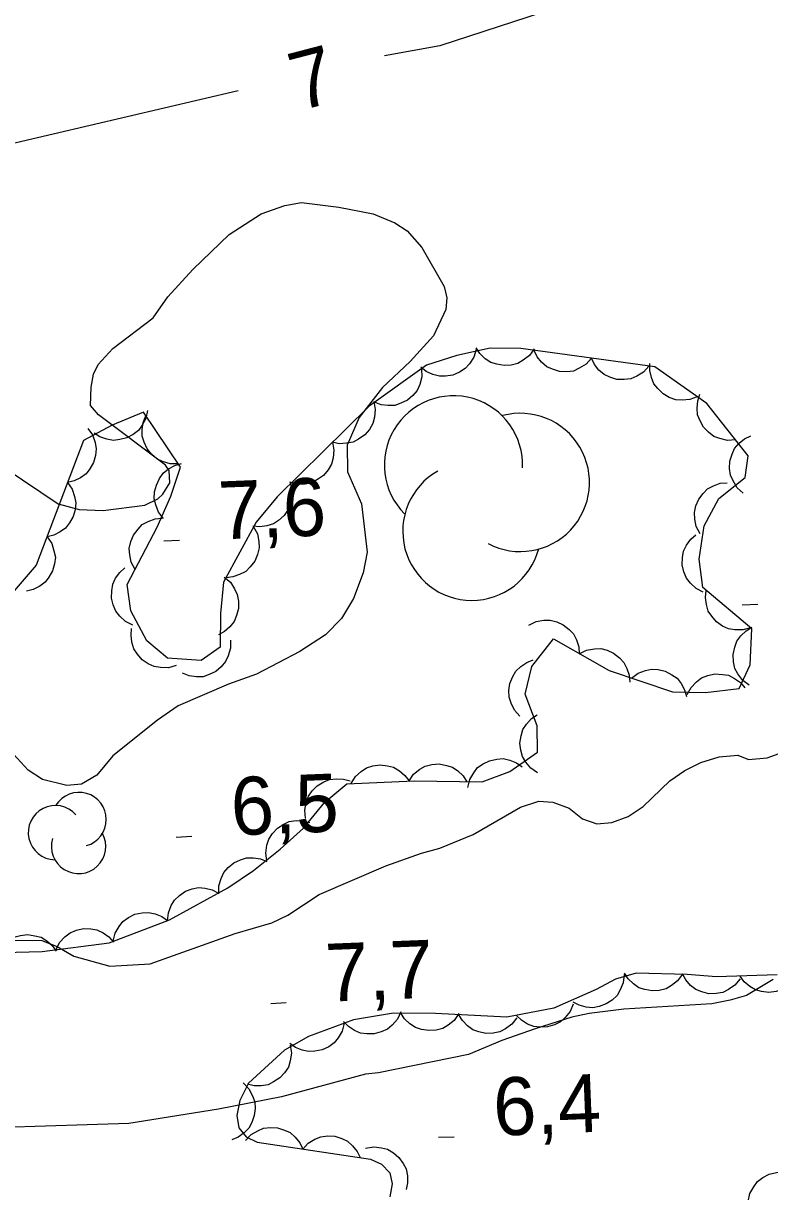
# Model space of a CAD drawing. Extents: x 336540 to 340074, y 5572036 to 5573747.
# Drawn here: x 337768.1 to 337806.7, y 5573041.1 to 5573101.6 of the extents above; entities that cross this region are included whole.
import ezdxf

# ---------------------------------------------------------------- set-up
doc = ezdxf.new("R2010")
doc.units = 0
for name, color, linetype in [('Niveau 2', 7, 'Continuous'), ('Niveau 3', 7, 'Continuous'), ('Niveau 44', 7, 'Continuous')]:
    doc.layers.add(name, color=color, linetype=linetype)

msp = doc.modelspace()

# ---------------------------------------------------------------- linework, layer by layer
at = {"layer": 'Niveau 2'}
for points in [[(337796.48, 5573102.67), (337789.65, 5573100.45), (337786.78, 5573099.93)], [(337779.21, 5573098.11), (337767.73, 5573095.43), (337756.96, 5573094.2), (337749.64, 5573091.79), (337745.12, 5573090.71), (337738.89, 5573090.23), (337736.52, 5573090.27), (337734.46, 5573090.67)], [(337767.15, 5573078.58), (337769.9, 5573076.73), (337770.99, 5573076.44), (337772.22, 5573076.39), (337774.39, 5573076.67), (337775.05, 5573077), (337775.32, 5573077.23), (337775.67, 5573077.82), (337775.65, 5573078.47), (337775.46, 5573078.73), (337771.99, 5573081.35), (337771.57, 5573081.83), (337771.61, 5573082.78), (337771.73, 5573083.45), (337771.96, 5573083.94), (337772.73, 5573084.78), (337774.82, 5573086.36), (337775.57, 5573087.45), (337776.87, 5573088.87), (337778.74, 5573090.68), (337780.41, 5573091.75), (337781.63, 5573092.17), (337782.5, 5573092.33), (337784.42, 5573092.1), (337786.21, 5573091.75), (337787.33, 5573091.28), (337787.96, 5573090.86), (337788.72, 5573090.01), (337789.88, 5573087.98), (337790.01, 5573087.4), (337789.97, 5573086.79), (337789.32, 5573085.44), (337788.11, 5573084.11), (337786.69, 5573082.75), (337785.47, 5573081.21), (337784.86, 5573079.77), (337784.87, 5573078.39), (337785.6, 5573076.73), (337785.89, 5573074.24), (337785.69, 5573073.16), (337785.19, 5573071.83), (337784.57, 5573070.8), (337783.74, 5573069.95), (337782.4, 5573069.1), (337780.17, 5573067.92), (337778.72, 5573067.4), (337776.1, 5573066.28), (337775.03, 5573065.53), (337772.73, 5573063.69), (337771.9, 5573062.69), (337771.1, 5573062.22), (337770.35, 5573062.15), (337769.08, 5573062.46), (337768.35, 5573062.95), (337766.24, 5573065.23)], [(337774.65, 5573052.92), (337779.06, 5573054.49), (337780.96, 5573055.04), (337781.79, 5573055.45), (337783.4, 5573056.51), (337786.85, 5573058), (337788.7, 5573058.66), (337789.65, 5573058.91), (337791.37, 5573059.62), (337793.82, 5573061.03), (337794.77, 5573061.34), (337795.5, 5573061.3), (337796.35, 5573060.98), (337797.04, 5573060.43), (337797.78, 5573060.17), (337798.56, 5573060.25), (337799.4, 5573060.55), (337800.18, 5573061.07), (337801.55, 5573062.4), (337802.33, 5573062.93), (337803.16, 5573063.34), (337804.11, 5573063.64), (337805.07, 5573063.72), (337805.63, 5573063.51), (337806.59, 5573063.59), (337809.94, 5573064.8)], [(337742.04, 5573039.59), (337743.02, 5573041.24), (337743.82, 5573043.01), (337744.37, 5573043.53), (337745.09, 5573044.05), (337747.5, 5573046.87), (337748.88, 5573048.03), (337749.77, 5573048.38), (337752.53, 5573048.34), (337753.37, 5573048.64), (337754.86, 5573049.74), (337755.46, 5573050.49), (337756.18, 5573051.18), (337756.95, 5573051.65), (337759.75, 5573052.45), (337763.38, 5573053.72), (337764.33, 5573053.91), (337767.14, 5573054.15), (337769.05, 5573054.14), (337769.85, 5573053.82), (337770.7, 5573053.33), (337772.57, 5573052.81), (337774.65, 5573052.92)], [(337806.91, 5573052.11), (337805.52, 5573051.29), (337804.68, 5573051.04), (337803.73, 5573050.85), (337799.18, 5573050.58), (337797.38, 5573050.36), (337796.49, 5573050.17), (337794.59, 5573049.57), (337792.86, 5573048.96), (337791.13, 5573048.24), (337786.48, 5573047.29), (337785.81, 5573047.22)], [(337785.81, 5573047.22), (337781.45, 5573046.04), (337778.2, 5573045.4), (337773.55, 5573044.67), (337767.08, 5573044.46), (337765.18, 5573043.97), (337762.48, 5573043.9), (337759.17, 5573043.6), (337756.36, 5573043.14), (337754.52, 5573042.59), (337753.02, 5573041.93), (337752.13, 5573041.4), (337751.29, 5573041.05)]]:
    msp.add_lwpolyline(points, dxfattribs=at)
at = {"layer": 'Niveau 3'}
for p, q in [((337775.36, 5573074.82), (337776.17, 5573074.85)), ((337805.31, 5573071.5), (337806.11, 5573071.54)), ((337776.01, 5573059.49), (337776.81, 5573059.53)), ((337780.9, 5573050.88), (337781.7, 5573050.92)), ((337789.59, 5573043.95), (337790.39, 5573043.98))]:
    msp.add_line(p, q, dxfattribs=at)
at = {"layer": 'Niveau 44'}
for points in [[(337765.71, 5573053.48), (337769.06, 5573053.56), (337772.54, 5573054.02), (337775.66, 5573055.21), (337778.68, 5573056.86), (337780.01, 5573057.76), (337781.38, 5573058.86), (337782.6, 5573059.95), (337783.7, 5573061.3), (337784.84, 5573062.25), (337788.32, 5573062.4), (337791.85, 5573062.34), (337793.27, 5573062.88), (337794.7, 5573063.88), (337794.69, 5573065.25), (337794.07, 5573066.88), (337794.41, 5573068.31), (337795.53, 5573069.74), (337798.41, 5573068.11), (337801.7, 5573067), (337803.4, 5573066.97), (337805.14, 5573067.17), (337805.71, 5573068.4), (337805.8, 5573070.27), (337803.26, 5573072.4), (337803.07, 5573073.87), (337803.34, 5573075.6), (337804.09, 5573077.01), (337805.46, 5573078.1), (337805.61, 5573079.22), (337803.48, 5573081.93), (337800.78, 5573083.82), (337793.84, 5573084.77), (337792.25, 5573084.8), (337790.54, 5573084.41), (337788.97, 5573083.91), (337785.99, 5573081.79), (337781.23, 5573077.1)], [(337791.53, 5573084.73), (337791.41, 5573084.32), (337791.19, 5573083.98), (337790.97, 5573083.74), (337790.67, 5573083.55), (337790.33, 5573083.4), (337789.95, 5573083.35), (337789.63, 5573083.34), (337789.29, 5573083.43), (337788.95, 5573083.59), (337788.67, 5573083.81)], [(337794.53, 5573084.76), (337794.29, 5573084.42), (337793.97, 5573084.17), (337793.69, 5573084), (337793.35, 5573083.92), (337792.98, 5573083.89), (337792.6, 5573083.96), (337792.29, 5573084.06), (337792, 5573084.25), (337791.73, 5573084.51), (337791.53, 5573084.81)], [(337797.5, 5573084.27), (337797.22, 5573083.96), (337796.87, 5573083.75), (337796.57, 5573083.61), (337796.22, 5573083.57), (337795.85, 5573083.59), (337795.49, 5573083.7), (337795.19, 5573083.83), (337794.92, 5573084.07), (337794.69, 5573084.35), (337794.53, 5573084.68)], [(337800.47, 5573083.86), (337800.19, 5573083.55), (337799.85, 5573083.34), (337799.54, 5573083.21), (337799.19, 5573083.17), (337798.82, 5573083.18), (337798.46, 5573083.3), (337798.16, 5573083.43), (337797.89, 5573083.66), (337797.66, 5573083.95), (337797.5, 5573084.27)], [(337802.98, 5573082.28), (337802.59, 5573082.13), (337802.19, 5573082.1), (337801.86, 5573082.12), (337801.53, 5573082.24), (337801.21, 5573082.43), (337800.93, 5573082.7), (337800.73, 5573082.95), (337800.6, 5573083.28), (337800.52, 5573083.64), (337800.53, 5573084)], [(337788.71, 5573083.73), (337788.72, 5573083.31), (337788.61, 5573082.92), (337788.48, 5573082.61), (337788.26, 5573082.34), (337787.98, 5573082.11), (337787.63, 5573081.94), (337787.33, 5573081.83), (337786.97, 5573081.82), (337786.61, 5573081.86), (337786.27, 5573081.99)], [(337804.96, 5573080.05), (337804.54, 5573080.02), (337804.15, 5573080.11), (337803.84, 5573080.22), (337803.56, 5573080.44), (337803.3, 5573080.71), (337803.12, 5573081.04), (337802.99, 5573081.34), (337802.97, 5573081.69), (337803, 5573082.06), (337803.11, 5573082.41)], [(337774.52, 5573081.57), (337774.44, 5573081.16), (337774.25, 5573080.8), (337774.06, 5573080.53), (337773.78, 5573080.32), (337773.45, 5573080.15), (337773.08, 5573080.06), (337772.76, 5573080.02), (337772.41, 5573080.08), (337772.06, 5573080.21), (337771.76, 5573080.4)], [(337786.23, 5573082.03), (337786.31, 5573081.62), (337786.27, 5573081.22), (337786.18, 5573080.9), (337786.01, 5573080.59), (337785.77, 5573080.31), (337785.45, 5573080.09), (337785.17, 5573079.93), (337784.82, 5573079.87), (337784.45, 5573079.85), (337784.1, 5573079.93)], [(337781.23, 5573077.1), (337780.14, 5573075.78), (337778.46, 5573072.68), (337778.3, 5573071.06), (337778.28, 5573069.31), (337777.3, 5573068.63), (337775.55, 5573068.74), (337774.48, 5573069.64), (337773.66, 5573071.19), (337773.47, 5573072.56), (337775.02, 5573075.53), (337775.73, 5573077.13), (337776.22, 5573078.63), (337774.31, 5573081.48), (337772.7, 5573080.8), (337771.2, 5573080.01), (337768.76, 5573073.56), (337766.59, 5573071.04)], [(337776.11, 5573078.8), (337775.69, 5573078.8), (337775.3, 5573078.92), (337775, 5573079.06), (337774.74, 5573079.29), (337774.51, 5573079.58), (337774.35, 5573079.93), (337774.25, 5573080.24), (337774.25, 5573080.59), (337774.3, 5573080.95), (337774.44, 5573081.29)], [(337771.44, 5573080.64), (337771.68, 5573080.3), (337771.81, 5573079.91), (337771.87, 5573079.59), (337771.83, 5573079.24), (337771.73, 5573078.88), (337771.54, 5573078.55), (337771.34, 5573078.29), (337771.06, 5573078.08), (337770.73, 5573077.92), (337770.38, 5573077.84)], [(337784.1, 5573079.93), (337784.17, 5573079.51), (337784.13, 5573079.11), (337784.05, 5573078.79), (337783.87, 5573078.49), (337783.63, 5573078.21), (337783.32, 5573077.99), (337783.03, 5573077.83), (337782.68, 5573077.76), (337782.31, 5573077.75), (337781.96, 5573077.82)], [(337805.35, 5573077.29), (337805.04, 5573077.57), (337804.83, 5573077.92), (337804.69, 5573078.22), (337804.65, 5573078.57), (337804.67, 5573078.94), (337804.78, 5573079.3), (337804.91, 5573079.6), (337805.14, 5573079.87), (337805.43, 5573080.1), (337805.75, 5573080.26)], [(337775.35, 5573075.97), (337775.09, 5573076.3), (337774.95, 5573076.68), (337774.87, 5573077), (337774.89, 5573077.35), (337774.98, 5573077.71), (337775.15, 5573078.05), (337775.34, 5573078.32), (337775.61, 5573078.54), (337775.94, 5573078.72), (337776.28, 5573078.82)], [(337770.38, 5573077.84), (337770.62, 5573077.49), (337770.75, 5573077.11), (337770.81, 5573076.78), (337770.77, 5573076.43), (337770.67, 5573076.08), (337770.48, 5573075.75), (337770.28, 5573075.48), (337770, 5573075.28), (337769.67, 5573075.11), (337769.32, 5573075.03)], [(337781.88, 5573077.89), (337782, 5573077.49), (337782, 5573077.08), (337781.95, 5573076.76), (337781.8, 5573076.44), (337781.59, 5573076.13), (337781.3, 5573075.88), (337781.04, 5573075.7), (337780.7, 5573075.59), (337780.33, 5573075.54), (337779.97, 5573075.58)], [(337803.12, 5573075.19), (337802.92, 5573075.56), (337802.85, 5573075.95), (337802.83, 5573076.28), (337802.91, 5573076.63), (337803.05, 5573076.97), (337803.29, 5573077.27), (337803.51, 5573077.51), (337803.82, 5573077.67), (337804.17, 5573077.8), (337804.53, 5573077.83)], [(337773.88, 5573073.34), (337773.68, 5573073.71), (337773.6, 5573074.1), (337773.57, 5573074.43), (337773.65, 5573074.78), (337773.79, 5573075.12), (337774.03, 5573075.42), (337774.25, 5573075.66), (337774.56, 5573075.83), (337774.91, 5573075.96), (337775.26, 5573076)], [(337780.01, 5573075.55), (337780.21, 5573075.18), (337780.28, 5573074.78), (337780.3, 5573074.45), (337780.22, 5573074.11), (337780.07, 5573073.77), (337779.83, 5573073.47), (337779.61, 5573073.23), (337779.29, 5573073.07), (337778.94, 5573072.95), (337778.59, 5573072.91)], [(337769.32, 5573075.03), (337769.56, 5573074.69), (337769.68, 5573074.3), (337769.75, 5573073.98), (337769.71, 5573073.63), (337769.61, 5573073.27), (337769.42, 5573072.94), (337769.22, 5573072.68), (337768.94, 5573072.47), (337768.6, 5573072.31), (337768.25, 5573072.22)], [(337803.29, 5573072.17), (337802.92, 5573072.35), (337802.62, 5573072.63), (337802.42, 5573072.89), (337802.28, 5573073.22), (337802.2, 5573073.58), (337802.22, 5573073.96), (337802.27, 5573074.28), (337802.42, 5573074.6), (337802.64, 5573074.9), (337802.91, 5573075.14)], [(337773.76, 5573070.46), (337773.39, 5573070.64), (337773.09, 5573070.92), (337772.88, 5573071.18), (337772.74, 5573071.5), (337772.66, 5573071.86), (337772.67, 5573072.24), (337772.72, 5573072.57), (337772.87, 5573072.88), (337773.08, 5573073.19), (337773.35, 5573073.43)], [(337778.49, 5573072.94), (337778.81, 5573072.68), (337779.03, 5573072.34), (337779.17, 5573072.04), (337779.23, 5573071.69), (337779.23, 5573071.32), (337779.13, 5573070.95), (337779.01, 5573070.65), (337778.78, 5573070.37), (337778.51, 5573070.13), (337778.19, 5573069.96)], [(337805.74, 5573070.32), (337805.34, 5573070.21), (337804.93, 5573070.21), (337804.6, 5573070.26), (337804.29, 5573070.41), (337803.98, 5573070.62), (337803.74, 5573070.92), (337803.55, 5573071.18), (337803.45, 5573071.52), (337803.4, 5573071.89), (337803.44, 5573072.25)], [(337794.26, 5573070.46), (337794.63, 5573070.64), (337795.03, 5573070.71), (337795.36, 5573070.72), (337795.71, 5573070.63), (337796.04, 5573070.48), (337796.34, 5573070.24), (337796.57, 5573070.01), (337796.73, 5573069.69), (337796.84, 5573069.34), (337796.87, 5573068.98)], [(337776, 5573068.36), (337775.6, 5573068.25), (337775.19, 5573068.26), (337774.86, 5573068.31), (337774.55, 5573068.46), (337774.24, 5573068.67), (337774, 5573068.96), (337773.81, 5573069.23), (337773.71, 5573069.57), (337773.67, 5573069.93), (337773.7, 5573070.29)], [(337805.66, 5573067.35), (337805.33, 5573067.6), (337805.08, 5573067.93), (337804.93, 5573068.22), (337804.85, 5573068.56), (337804.84, 5573068.93), (337804.92, 5573069.31), (337805.02, 5573069.62), (337805.23, 5573069.9), (337805.5, 5573070.16), (337805.8, 5573070.35)], [(337778.81, 5573069.68), (337778.81, 5573069.26), (337778.7, 5573068.87), (337778.56, 5573068.57), (337778.34, 5573068.3), (337778.05, 5573068.06), (337777.71, 5573067.9), (337777.4, 5573067.79), (337777.05, 5573067.78), (337776.68, 5573067.84), (337776.34, 5573067.97)], [(337796.87, 5573068.98), (337797.24, 5573069.17), (337797.65, 5573069.23), (337797.98, 5573069.25), (337798.32, 5573069.16), (337798.65, 5573069), (337798.95, 5573068.76), (337799.18, 5573068.53), (337799.34, 5573068.22), (337799.45, 5573067.86), (337799.48, 5573067.5)], [(337793.8, 5573065.74), (337793.52, 5573066.05), (337793.34, 5573066.41), (337793.24, 5573066.73), (337793.23, 5573067.08), (337793.28, 5573067.44), (337793.43, 5573067.8), (337793.59, 5573068.08), (337793.85, 5573068.32), (337794.16, 5573068.53), (337794.49, 5573068.66)], [(337799.58, 5573067.72), (337799.91, 5573067.97), (337800.29, 5573068.11), (337800.61, 5573068.18), (337800.96, 5573068.16), (337801.32, 5573068.07), (337801.66, 5573067.89), (337801.93, 5573067.71), (337802.15, 5573067.43), (337802.32, 5573067.1), (337802.42, 5573066.76)], [(337802.46, 5573066.86), (337802.66, 5573067.23), (337802.94, 5573067.52), (337803.2, 5573067.73), (337803.53, 5573067.85), (337803.89, 5573067.93), (337804.28, 5573067.91), (337804.6, 5573067.86), (337804.91, 5573067.7), (337805.21, 5573067.48), (337805.44, 5573067.21)], [(337794.71, 5573062.82), (337794.36, 5573063.05), (337794.1, 5573063.37), (337793.93, 5573063.65), (337793.84, 5573063.99), (337793.8, 5573064.35), (337793.86, 5573064.73), (337793.95, 5573065.05), (337794.14, 5573065.34), (337794.39, 5573065.62), (337794.69, 5573065.82)], [(337791.11, 5573062.06), (337791.2, 5573062.46), (337791.41, 5573062.82), (337791.61, 5573063.08), (337791.89, 5573063.28), (337792.23, 5573063.44), (337792.6, 5573063.52), (337792.93, 5573063.55), (337793.27, 5573063.47), (337793.62, 5573063.33), (337793.91, 5573063.12)], [(337785.06, 5573062.26), (337785.28, 5573062.62), (337785.58, 5573062.88), (337785.86, 5573063.07), (337786.19, 5573063.17), (337786.56, 5573063.22), (337786.94, 5573063.17), (337787.26, 5573063.1), (337787.56, 5573062.92), (337787.84, 5573062.68), (337788.06, 5573062.39)], [(337788.06, 5573062.4), (337788.29, 5573062.75), (337788.62, 5573063), (337788.9, 5573063.16), (337789.24, 5573063.25), (337789.61, 5573063.27), (337789.99, 5573063.2), (337790.3, 5573063.11), (337790.59, 5573062.91), (337790.86, 5573062.65), (337791.05, 5573062.35)], [(337782.7, 5573060.47), (337782.66, 5573060.88), (337782.74, 5573061.28), (337782.85, 5573061.6), (337783.05, 5573061.88), (337783.31, 5573062.14), (337783.64, 5573062.34), (337783.94, 5573062.47), (337784.29, 5573062.51), (337784.66, 5573062.49), (337785.01, 5573062.39)], [(337780.69, 5573058.25), (337780.64, 5573058.66), (337780.7, 5573059.06), (337780.8, 5573059.38), (337780.99, 5573059.67), (337781.25, 5573059.94), (337781.57, 5573060.15), (337781.86, 5573060.29), (337782.21, 5573060.34), (337782.58, 5573060.33), (337782.93, 5573060.25)], [(337778.22, 5573056.55), (337778.22, 5573056.97), (337778.34, 5573057.35), (337778.47, 5573057.65), (337778.7, 5573057.92), (337778.99, 5573058.15), (337779.34, 5573058.31), (337779.65, 5573058.41), (337780, 5573058.42), (337780.37, 5573058.36), (337780.7, 5573058.23)], [(337775.56, 5573055.15), (337775.6, 5573055.57), (337775.75, 5573055.95), (337775.92, 5573056.23), (337776.17, 5573056.47), (337776.48, 5573056.68), (337776.84, 5573056.8), (337777.16, 5573056.88), (337777.51, 5573056.85), (337777.87, 5573056.76), (337778.19, 5573056.59)], [(337772.75, 5573054.1), (337772.84, 5573054.51), (337773.05, 5573054.86), (337773.25, 5573055.12), (337773.54, 5573055.32), (337773.87, 5573055.49), (337774.24, 5573055.56), (337774.57, 5573055.59), (337774.91, 5573055.51), (337775.26, 5573055.38), (337775.55, 5573055.17)], [(337766.79, 5573053.51), (337767.02, 5573053.86), (337767.33, 5573054.12), (337767.61, 5573054.3), (337767.95, 5573054.4), (337768.31, 5573054.44), (337768.69, 5573054.38), (337769.01, 5573054.3), (337769.31, 5573054.12), (337769.58, 5573053.87), (337769.79, 5573053.58)], [(337769.79, 5573053.66), (337769.97, 5573054.03), (337770.25, 5573054.32), (337770.51, 5573054.53), (337770.84, 5573054.67), (337771.2, 5573054.75), (337771.58, 5573054.73), (337771.9, 5573054.69), (337772.22, 5573054.53), (337772.52, 5573054.32), (337772.76, 5573054.05)], [(337807.11, 5573052.36), (337803.98, 5573052.25), (337802.45, 5573052.38), (337799.81, 5573052.44), (337798.75, 5573052.13), (337797.75, 5573051.59), (337795.55, 5573050.64), (337793.12, 5573050.16), (337789.42, 5573050.36), (337787.25, 5573050.38), (337785.19, 5573050.03), (337782.86, 5573049.17), (337781.62, 5573048.45), (337779.75, 5573046.75), (337779.3, 5573045.86), (337779.14, 5573045.07), (337779.24, 5573044.43), (337779.62, 5573043.97), (337780.19, 5573043.69), (337786.06, 5573042.82), (337786.63, 5573042.55), (337787.06, 5573042.11), (337787.19, 5573041.54), (337787.07, 5573040.87)], [(337799.19, 5573052.37), (337799.15, 5573051.95), (337798.99, 5573051.58), (337798.83, 5573051.29), (337798.57, 5573051.05), (337798.26, 5573050.85), (337797.9, 5573050.72), (337797.58, 5573050.65), (337797.23, 5573050.68), (337796.87, 5573050.78), (337796.55, 5573050.94)], [(337802.21, 5573052.39), (337801.96, 5573052.04), (337801.64, 5573051.8), (337801.36, 5573051.63), (337801.01, 5573051.55), (337800.65, 5573051.52), (337800.27, 5573051.6), (337799.96, 5573051.69), (337799.67, 5573051.89), (337799.4, 5573052.15), (337799.21, 5573052.45)], [(337805.2, 5573052.15), (337804.93, 5573051.82), (337804.6, 5573051.59), (337804.3, 5573051.45), (337803.95, 5573051.39), (337803.58, 5573051.38), (337803.21, 5573051.48), (337802.91, 5573051.59), (337802.63, 5573051.81), (337802.38, 5573052.09), (337802.21, 5573052.4)], [(337808.2, 5573052.4), (337807.98, 5573052.04), (337807.67, 5573051.78), (337807.39, 5573051.6), (337807.06, 5573051.49), (337806.69, 5573051.45), (337806.31, 5573051.5), (337805.99, 5573051.58), (337805.69, 5573051.76), (337805.41, 5573052), (337805.2, 5573052.29)], [(337796.56, 5573050.84), (337796.4, 5573050.46), (337796.14, 5573050.14), (337795.9, 5573049.92), (337795.58, 5573049.77), (337795.23, 5573049.66), (337794.84, 5573049.65), (337794.52, 5573049.68), (337794.19, 5573049.81), (337793.88, 5573050.01), (337793.62, 5573050.26)], [(337787.63, 5573050.44), (337787.46, 5573050.06), (337787.19, 5573049.76), (337786.94, 5573049.54), (337786.62, 5573049.4), (337786.26, 5573049.3), (337785.88, 5573049.3), (337785.55, 5573049.34), (337785.23, 5573049.48), (337784.92, 5573049.68), (337784.67, 5573049.94)], [(337790.64, 5573050.35), (337790.4, 5573050), (337790.08, 5573049.75), (337789.8, 5573049.58), (337789.46, 5573049.5), (337789.09, 5573049.47), (337788.71, 5573049.53), (337788.4, 5573049.63), (337788.1, 5573049.82), (337787.83, 5573050.08), (337787.64, 5573050.38)], [(337793.63, 5573050.13), (337793.38, 5573049.8), (337793.05, 5573049.56), (337792.76, 5573049.4), (337792.41, 5573049.33), (337792.04, 5573049.32), (337791.67, 5573049.41), (337791.36, 5573049.51), (337791.08, 5573049.72), (337790.82, 5573049.99), (337790.63, 5573050.29)], [(337784.7, 5573049.85), (337784.6, 5573049.44), (337784.39, 5573049.09), (337784.18, 5573048.83), (337783.9, 5573048.63), (337783.56, 5573048.47), (337783.19, 5573048.4), (337782.86, 5573048.38), (337782.52, 5573048.46), (337782.18, 5573048.6), (337781.88, 5573048.81)], [(337781.91, 5573048.71), (337781.97, 5573048.3), (337781.91, 5573047.9), (337781.82, 5573047.58), (337781.62, 5573047.29), (337781.37, 5573047.02), (337781.05, 5573046.81), (337780.76, 5573046.66), (337780.41, 5573046.61), (337780.04, 5573046.61), (337779.69, 5573046.7)], [(337779.48, 5573046.76), (337779.77, 5573046.46), (337779.96, 5573046.1), (337780.08, 5573045.79), (337780.1, 5573045.44), (337780.05, 5573045.07), (337779.92, 5573044.71), (337779.77, 5573044.42), (337779.52, 5573044.17), (337779.22, 5573043.96), (337778.89, 5573043.82)], [(337779.59, 5573043.78), (337779.88, 5573044.09), (337780.23, 5573044.29), (337780.53, 5573044.42), (337780.88, 5573044.46), (337781.25, 5573044.44), (337781.61, 5573044.32), (337781.91, 5573044.19), (337782.17, 5573043.95), (337782.41, 5573043.66), (337782.56, 5573043.34)], [(337782.56, 5573043.34), (337782.84, 5573043.65), (337783.19, 5573043.85), (337783.5, 5573043.98), (337783.85, 5573044.02), (337784.22, 5573044), (337784.58, 5573043.88), (337784.88, 5573043.75), (337785.14, 5573043.51), (337785.37, 5573043.22), (337785.53, 5573042.9)], [(337785.81, 5573043.38), (337786.23, 5573043.46), (337786.63, 5573043.41), (337786.95, 5573043.33), (337787.25, 5573043.15), (337787.53, 5573042.91), (337787.75, 5573042.59), (337787.91, 5573042.31), (337787.97, 5573041.96), (337787.98, 5573041.59), (337787.91, 5573041.24)], [(337805.61, 5573040.63), (337805.7, 5573041.04), (337805.9, 5573041.39), (337806.09, 5573041.66), (337806.37, 5573041.87), (337806.7, 5573042.04), (337807.08, 5573042.12), (337807.4, 5573042.16), (337807.74, 5573042.09), (337808.09, 5573041.96), (337808.39, 5573041.76)]]:
    msp.add_lwpolyline(points, dxfattribs=at)
for centre, radius, start, end in [((337790.358, 5573078.749), 3.579, 357.62376, 225.08084), ((337793.821, 5573077.844), 3.579, 242.29145, 104.97581), ((337791.311, 5573075.319), 3.579, 119.46995, 345.15854), ((337770.983, 5573060.398), 1.405, 285.88777, 148.57213), ((337769.754, 5573059.718), 1.405, 41.22008, 268.67716), ((337770.953, 5573059.001), 1.405, 163.06628, 28.75487)]:
    msp.add_arc(centre, radius, start, end, dxfattribs=at)

# ---------------------------------------------------------------- texts
at = {"layer": 'Niveau 2'}
msp.add_text('7', height=3, rotation=14.62878, dxfattribs=at).set_placement((337782.34, 5573097.06))
at = {"layer": 'Niveau 3'}
for s, p in [('7,6    ', (337778.24, 5573074.89)), ('6,5    ', (337778.89, 5573059.57)), ('7,7    ', (337783.78, 5573050.96)), ('6,4    ', (337792.47, 5573044.02))]:
    msp.add_text(s, height=2.9999, rotation=2.27627, dxfattribs=at).set_placement(p)

doc.saveas('drawing.dxf')
